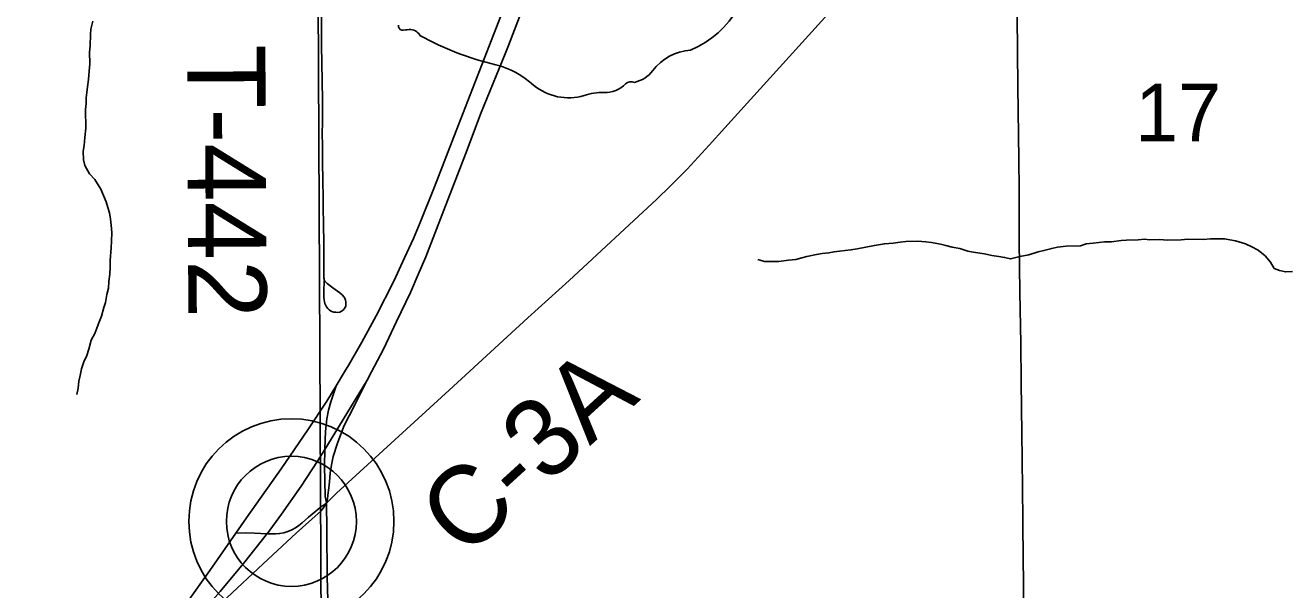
# Model space of a CAD drawing. Extents: x 0 to 34, y 0 to 22.
# Drawn here: x 6.57 to 7.485, y 18.904 to 19.313 of the extents above; entities that cross this region are included whole.
import ezdxf

# ---------------------------------------------------------------- set-up
doc = ezdxf.new("R2010")
doc.units = 0
for name, color, linetype in [('GM_X_County_Road', 7, 'Continuous'), ('GM_X_County_Road_Text', 7, 'Continuous'), ('GM_X_Interchange_Ramps', 7, 'Continuous'), ('GM_X_Minor_River', 7, 'Continuous'), ('GM_X_Section', 7, 'Continuous'), ('GM_X_Section_Text', 7, 'Continuous'), ('GM_X_State_Route', 7, 'Continuous'), ('GM_X_State_Shield', 7, 'Continuous'), ('GM_X_Township_Road', 7, 'Continuous'), ('GM_X_Township_Road_Text', 7, 'Continuous'), ('GM_X_Unincorporated', 7, 'Continuous'), ('GM_X_Unincorporated_Location', 7, 'Continuous')]:
    doc.layers.add(name, color=color, linetype=linetype)

msp = doc.modelspace()

# ---------------------------------------------------------------- linework, layer by layer
at = {"layer": 'GM_X_County_Road'}
msp.add_lwpolyline([(6.78846, 18.96683), (6.79584, 18.97414), (6.87737, 19.0487), (6.93459, 19.10118), (6.96441, 19.12838), (7.02823, 19.1873), (7.03769, 19.19676), (7.05022, 19.20914), (7.06612, 19.22635), (7.07739, 19.23894), (7.17328, 19.34481), (7.2296, 19.40694), (7.24304, 19.42167)], dxfattribs=at)
at = {"layer": 'GM_X_Interchange_Ramps'}
for points in [[(6.66245, 18.8501), (6.66708, 18.8527), (6.66974, 18.85485), (6.6717, 18.85645), (6.67409, 18.8587), (6.69436, 18.87773), (6.69902, 18.88245), (6.71262, 18.89486), (6.74618, 18.92636), (6.76641, 18.9452), (6.78241, 18.95926), (6.78468, 18.96139), (6.78614, 18.96329), (6.78846, 18.96683)], [(6.78846, 18.96683), (6.78408, 18.9639), (6.78074, 18.96112), (6.77535, 18.9567), (6.77085, 18.95261), (6.76847, 18.95068), (6.76594, 18.94897), (6.76325, 18.9475), (6.76044, 18.94627), (6.75753, 18.94533), (6.75453, 18.94474), (6.75148, 18.94451), (6.74535, 18.94469), (6.73618, 18.9452), (6.72992, 18.94528), (6.72272, 18.94512)]]:
    msp.add_lwpolyline(points, dxfattribs=at)
at = {"layer": 'GM_X_Minor_River'}
for points in [[(6.61904, 19.31631), (6.6176, 19.31059), (6.61727, 19.30679), (6.61699, 19.29843), (6.61667, 19.29386), (6.61678, 19.28551), (6.61647, 19.28019), (6.61579, 19.2741), (6.6151, 19.26877), (6.61477, 19.26459), (6.61406, 19.26078), (6.61412, 19.25661), (6.61379, 19.25242), (6.61397, 19.23875), (6.6133, 19.2319), (6.61261, 19.2262), (6.6119, 19.22201), (6.61236, 19.21593), (6.61318, 19.21177), (6.61668, 19.20574), (6.62053, 19.20161), (6.62481, 19.19445), (6.62873, 19.18538), (6.62993, 19.18122), (6.63112, 19.17744), (6.63194, 19.17289), (6.63238, 19.16834), (6.63283, 19.16303), (6.63253, 19.15695), (6.63221, 19.152), (6.63157, 19.14288), (6.63163, 19.13794), (6.63132, 19.133), (6.63062, 19.12767), (6.63031, 19.12273), (6.62923, 19.11815), (6.62816, 19.11244), (6.62707, 19.10863), (6.62525, 19.10253), (6.62341, 19.09757), (6.62047, 19.08993), (6.61787, 19.08496), (6.61605, 19.07847), (6.61459, 19.0739), (6.61237, 19.06931), (6.61091, 19.06435), (6.60983, 19.0594), (6.60875, 19.05521), (6.60843, 19.05026), (6.60735, 19.04569)], [(7.20454, 19.15622), (7.1996, 19.1554), (7.19314, 19.15493), (7.18593, 19.1537), (7.17342, 19.15125), (7.16886, 19.15043), (7.16469, 19.14999), (7.16051, 19.14956), (7.15671, 19.14913), (7.15292, 19.14832), (7.14798, 19.14787), (7.14381, 19.14706), (7.13698, 19.14582), (7.13319, 19.14464), (7.12902, 19.14344), (7.1237, 19.14299), (7.11649, 19.14213), (7.10622, 19.142), (7.10126, 19.14345)], [(7.4893, 19.13495), (7.48436, 19.1345), (7.47978, 19.13558), (7.47596, 19.13705), (7.47324, 19.14157), (7.46937, 19.14608), (7.46438, 19.15019), (7.45978, 19.15279), (7.45519, 19.15501), (7.44793, 19.15719), (7.44374, 19.15789), (7.43993, 19.1586), (7.42966, 19.15847), (7.42472, 19.15802), (7.41331, 19.15825), (7.40837, 19.1578), (7.39887, 19.15768), (7.3924, 19.15797), (7.38555, 19.15788), (7.38174, 19.15821), (7.37718, 19.15777), (7.36882, 19.15765), (7.36502, 19.15722), (7.35781, 19.15637), (7.35286, 19.1563), (7.34451, 19.15543), (7.33957, 19.15499), (7.33541, 19.15341), (7.32514, 19.15327), (7.31868, 19.15243), (7.31451, 19.15161), (7.30883, 19.15002), (7.30466, 19.1492), (7.29784, 19.14683), (7.29139, 19.14561), (7.28456, 19.144), (7.28037, 19.14508), (7.27617, 19.14578), (7.27122, 19.14648), (7.26588, 19.14755), (7.2575, 19.14895), (7.25368, 19.14966), (7.24796, 19.15148), (7.24224, 19.15255), (7.23766, 19.15363), (7.23384, 19.15471), (7.22736, 19.15577), (7.22317, 19.15647), (7.21746, 19.15678), (7.20872, 19.15666), (7.20454, 19.15622)]]:
    msp.add_lwpolyline(points, dxfattribs=at)
at = {"layer": 'GM_X_Section'}
for points in [[(5.65424, 19.88127), (6.77985, 19.89133), (6.78469, 18.87524), (5.64995, 18.87081), (5.64978, 18.89848)], [(6.77985, 19.89133), (7.78202, 19.88507), (7.79585, 18.88307), (6.78469, 18.87524)]]:
    msp.add_lwpolyline(points, close=True, dxfattribs=at)
at = {"layer": 'GM_X_State_Route'}
for points in [[(6.81791, 19.05608), (6.82113, 19.06217), (6.82985, 19.07862), (6.83933, 19.09855), (6.84942, 19.11973), (6.85502, 19.13256), (6.86067, 19.14551), (6.87361, 19.17943), (6.88924, 19.22004), (6.90076, 19.25013), (6.91801, 19.29273), (6.92042, 19.29867), (6.94164, 19.35394), (6.97658, 19.44366), (6.99459, 19.48997), (6.99956, 19.50291), (7.00532, 19.51787), (7.01182, 19.53478), (7.0139, 19.54016)], [(6.80466, 19.06724), (6.81418, 19.08359), (6.82464, 19.10272), (6.83728, 19.12772), (6.84519, 19.14464), (6.85157, 19.15887), (6.85643, 19.1703), (6.86695, 19.19626), (6.88262, 19.23688), (6.89942, 19.28038), (6.91645, 19.3238)], [(6.6259, 18.81692), (6.63147, 18.82492), (6.63492, 18.82969), (6.64117, 18.83725), (6.64874, 18.84596), (6.66321, 18.86293), (6.67854, 18.88256), (6.68757, 18.89524), (6.70378, 18.91803), (6.72272, 18.94512), (6.7305, 18.95626), (6.75563, 18.99181), (6.77502, 19.02001), (6.78865, 19.04084), (6.7954, 19.05185), (6.80166, 19.06208), (6.80466, 19.06724)], [(6.78846, 18.96683), (6.78792, 18.96945), (6.7876, 18.9718), (6.78717, 18.99408), (6.78731, 19.00588), (6.78732, 19.00651), (6.78779, 19.01883), (6.7888, 19.02811), (6.78992, 19.03427), (6.79155, 19.04029), (6.79254, 19.04327), (6.7954, 19.05185)], [(6.78731, 19.00588), (6.7919, 19.01327), (6.81791, 19.05608)], [(6.78846, 18.96683), (6.78931, 18.96987), (6.78957, 18.97274), (6.79026, 18.978), (6.79063, 18.98238), (6.79119, 18.98857), (6.79212, 18.99469), (6.79345, 19.00076), (6.79614, 19.00967), (6.79663, 19.01105), (6.80143, 19.02305), (6.80497, 19.03018), (6.80915, 19.03827), (6.81791, 19.05608)], [(6.6259, 18.81692), (6.63245, 18.82213), (6.63624, 18.82508), (6.64225, 18.83058), (6.64931, 18.83744), (6.66245, 18.8501), (6.66362, 18.85123), (6.68429, 18.8728), (6.69492, 18.88414), (6.71133, 18.90284), (6.72926, 18.92434), (6.74477, 18.94379), (6.74535, 18.94469), (6.75586, 18.9588), (6.77008, 18.97923), (6.78204, 18.99742), (6.78731, 19.00588)], [(6.78996, 18.87934), (6.78904, 18.91355), (6.78865, 18.94774), (6.78846, 18.96683)]]:
    msp.add_lwpolyline(points, dxfattribs=at)
at = {"layer": 'GM_X_State_Shield'}
for centre, radius, start, end in [((7.02603, 19.36012), 0.06994, 292.30889, 8.98584), ((6.84367, 19.31297), 0.00308, 171.95839, 258.30661), ((6.84414, 19.33345), 0.02352, 267.33899, 280.60386), ((6.84895, 19.30187), 0.00848, 29.74838, 93.27175), ((6.95601, 19.48167), 0.20192, 240.41292, 257.1985), ((7.05552, 19.25723), 0.0383, 94.40312, 142.57675), ((6.89581, 19.22351), 0.06318, 47.18416, 75.83597), ((7.00699, 19.29402), 0.0226, 282.87319, 323.27711), ((7.00956, 19.26651), 0.00601, 65.75173, 132.64842), ((6.96414, 19.30087), 0.04009, 230.70037, 286.29184), ((6.98731, 19.23168), 0.03294, 85.69512, 111.20995), ((6.99023, 19.28589), 0.02136, 268.77702, 315.54927)]:
    msp.add_arc(centre, radius, start, end, dxfattribs=at)
at = {"layer": 'GM_X_Township_Road'}
for points in [[(7.29554, 18.83938), (7.29506, 18.85276), (7.29435, 18.87755), (7.29408, 18.89617), (7.294, 18.91482), (7.29395, 18.92104), (7.29393, 18.92414), (7.29351, 18.9552), (7.29326, 18.97694), (7.29308, 18.9987), (7.29244, 19.05463), (7.29207, 19.08259), (7.29147, 19.11981), (7.29123, 19.13846), (7.29099, 19.1571), (7.29085, 19.17263), (7.2909, 19.19437), (7.29063, 19.21611), (7.29008, 19.26894), (7.289, 19.37152), (7.28896, 19.38257)], [(6.78684, 19.12806), (6.78646, 19.12032), (6.78653, 19.11587), (6.7867, 19.11426), (6.78697, 19.11293), (6.78735, 19.1117), (6.78793, 19.11029), (6.78855, 19.1092), (6.7894, 19.10793), (6.79039, 19.10698), (6.79146, 19.10629), (6.79248, 19.10581), (6.79385, 19.10543), (6.79532, 19.10523), (6.79683, 19.10515), (6.79813, 19.10543), (6.79929, 19.10601), (6.80049, 19.10683), (6.80138, 19.10783), (6.802, 19.10878), (6.80241, 19.10998), (6.80255, 19.11135), (6.80248, 19.11275), (6.80224, 19.11409), (6.8018, 19.11546), (6.80108, 19.11656), (6.80005, 19.11768), (6.79806, 19.11932), (6.79299, 19.12301), (6.78897, 19.12615), (6.78798, 19.12711), (6.78728, 19.12792), (6.78691, 19.12869), (6.78671, 19.12943), (6.78659, 19.13015), (6.78661, 19.13506), (6.78667, 19.14426), (6.78664, 19.15495), (6.78636, 19.16975), (6.78619, 19.18078), (6.78605, 19.18949), (6.78587, 19.19968), (6.78568, 19.21531), (6.78556, 19.2255), (6.78544, 19.23554), (6.78549, 19.24245), (6.7856, 19.25873), (6.78536, 19.27312), (6.7849, 19.29861), (6.78483, 19.30481), (6.78481, 19.33141)]]:
    msp.add_lwpolyline(points, dxfattribs=at)
at = {"layer": 'GM_X_Unincorporated'}
for radius in [0.0744, 0.04716]:
    msp.add_circle((6.76303, 18.95366), radius, dxfattribs=at)
at = {"layer": 'GM_X_Unincorporated_Location'}
msp.add_line((6.76303, 18.95366), (6.76303, 18.95366), dxfattribs=at)

# ---------------------------------------------------------------- texts
at = {"layer": 'GM_X_County_Road_Text'}
msp.add_text('C-3A', height=0.056818, rotation=42.37777, dxfattribs=at).set_placement((6.88905, 18.92558))
at = {"layer": 'GM_X_Section_Text'}
msp.add_text('17', height=0.041856, rotation=0.00001, dxfattribs=at).set_placement((7.37513, 19.22919))
at = {"layer": 'GM_X_Township_Road_Text'}
msp.add_text('T-442', height=0.056818, rotation=270.28239, dxfattribs=at).set_placement((6.68734, 19.29936))

doc.saveas('drawing.dxf')
